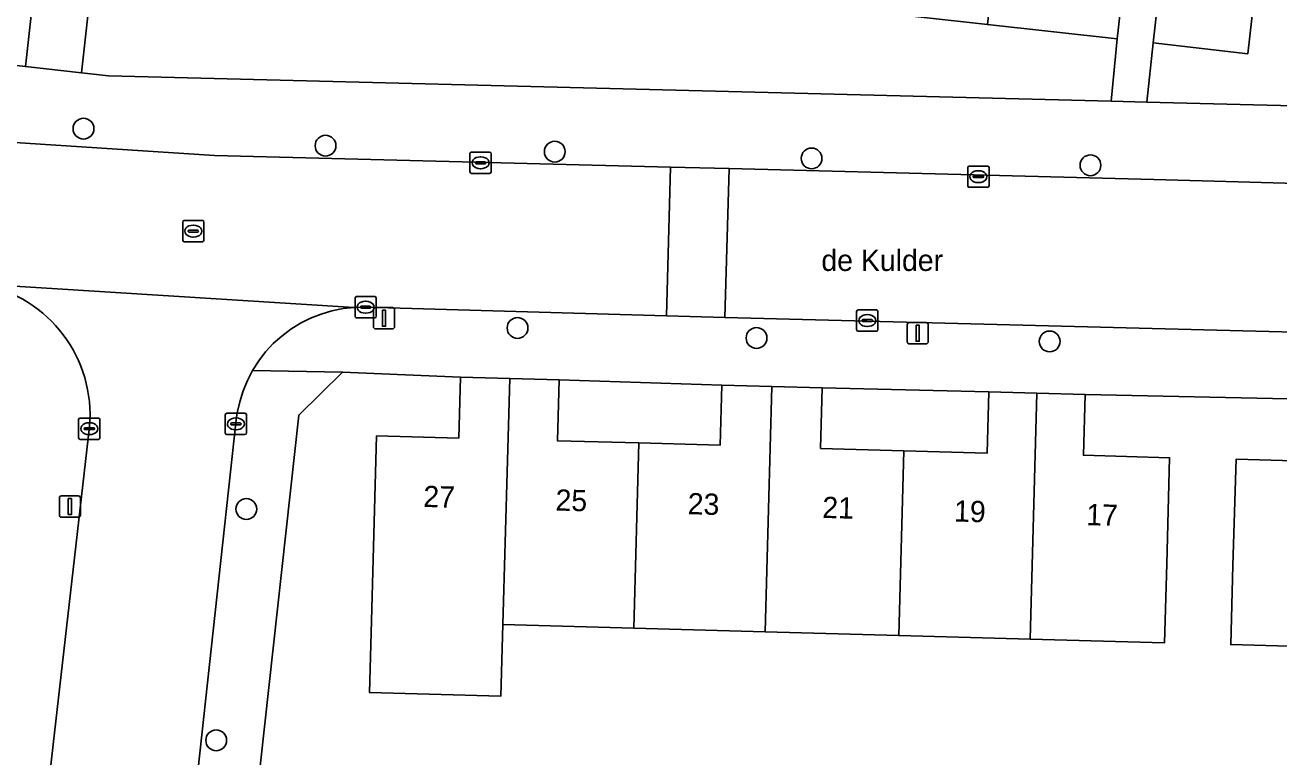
# Model space of a CAD drawing. Extents: x 162026 to 163502, y 387295 to 388169.
# Drawn here: x 162748.9 to 162807.9, y 387905.2 to 387939.6 of the extents above; entities that cross this region are included whole.
import ezdxf

# ---------------------------------------------------------------- set-up
doc = ezdxf.new("R2010")
doc.units = 0
for name, color, linetype in [('IMGEO_Boom', 7, 'Continuous'), ('IMGEO_Erf', 7, 'Continuous'), ('IMGEO_Kolk', 7, 'Continuous'), ('IMGEO_Lichtmast', 7, 'Continuous'), ('IMGEO_Openbare_ruimte_label', 7, 'Continuous'), ('IMGEO_Pand', 7, 'Continuous'), ('IMGEO_Pand_nummerreeks', 7, 'Continuous'), ('IMGEO_Rijbaan_lokaal_open', 7, 'Continuous'), ('IMGEO_Rioolput', 7, 'Continuous'), ('IMGEO_Voetpad_open', 7, 'Continuous')]:
    doc.layers.add(name, color=color, linetype=linetype)

msp = doc.modelspace()

# ---------------------------------------------------------------- linework, layer by layer
at = {"layer": 'IMGEO_Boom'}
for centre in [(162751.648, 387934.74), (162763.031, 387933.939), (162773.809, 387933.659), (162785.888, 387933.341), (162799.002, 387933.018), (162772.059, 387925.367), (162783.3, 387924.895), (162797.084, 387924.734), (162759.305, 387916.851), (162757.889, 387905.972)]:
    msp.add_circle(centre, 0.489, dxfattribs=at)
at = {"layer": 'IMGEO_Erf'}
for points in [[(162807.177, 387945.071), (162806.396, 387938.261), (162801.951, 387938.783), (162801.65, 387935.99), (162823.01, 387935.45), (162823.251, 387935.455), (162823.491, 387935.481), (162823.728, 387935.529), (162823.959, 387935.598), (162824.184, 387935.687), (162824.399, 387935.796), (162824.604, 387935.923), (162824.797, 387936.069), (162824.976, 387936.231), (162825.14, 387936.408), (162825.287, 387936.599), (162825.417, 387936.803), (162825.528, 387937.018), (162825.619, 387937.241), (162825.69, 387937.472), (162825.74, 387937.708), (162825.769, 387937.948), (162825.775, 387938.068), (162826.871, 387974.798)], [(162809.757, 387922.007), (162798.752, 387922.237), (162798.673, 387919.377), (162802.726, 387919.265), (162802.588, 387914.267), (162802.486, 387910.558), (162796.169, 387910.733), (162789.985, 387910.904), (162783.707, 387911.078), (162777.525, 387911.249), (162771.373, 387911.419), (162771.28, 387908.056), (162765.093, 387908.227), (162765.186, 387911.59), (162765.426, 387920.293), (162769.293, 387920.186), (162769.372, 387923.051), (162763.834, 387923.295), (162761.77, 387921.27), (162759.976, 387904.901)], [(162811.647, 387910.301), (162805.597, 387910.476), (162805.705, 387914.196), (162805.85, 387919.193), (162809.672, 387919.082)]]:
    msp.add_lwpolyline(points, dxfattribs=at)
for points in [[(162731.407, 387944.587), (162725.436, 387945.242), (162719.465, 387945.898), (162713.494, 387946.553), (162707.524, 387947.209), (162701.552, 387947.864), (162695.581, 387948.52), (162689.61, 387949.175), (162683.638, 387949.831), (162677.515, 387950.503), (162677.321, 387948.686), (162677.003, 387945.703), (162701.295, 387942.986), (162748.917, 387937.66), (162749.47, 387942.604), (162743.35, 387943.276), (162737.379, 387943.931)], [(162794.16, 387939.639), (162788.205, 387940.303), (162782.25, 387940.966), (162776.295, 387941.629), (162770.339, 387942.292), (162764.384, 387942.955), (162758.429, 387943.618), (162752.325, 387944.298), (162751.55, 387937.366), (162752.817, 387937.224), (162799.982, 387936.032), (162800.262, 387938.96)], [(162774.017, 387922.922), (162773.938, 387920.065), (162777.765, 387919.959), (162781.588, 387919.854), (162781.666, 387922.676)], [(162786.386, 387922.546), (162786.307, 387919.703), (162790.225, 387919.595), (162794.147, 387919.486), (162794.226, 387922.362)]]:
    msp.add_lwpolyline(points, close=True, dxfattribs=at)
at = {"layer": 'IMGEO_Kolk'}
for p, q in [((162769.821, 387932.708), (162769.821, 387933.56)), ((162769.896, 387933.634), (162770.748, 387933.634)), ((162770.08, 387933.128), (162770.08, 387933.14)), ((162770.518, 387933.091), (162770.12, 387933.091)), ((162770.123, 387933.177), (162770.521, 387933.177)), ((162770.309, 387933.414), (162770.334, 387933.414)), ((162770.564, 387933.14), (162770.564, 387933.128)), ((162770.822, 387933.56), (162770.822, 387932.708)), ((162770.748, 387932.634), (162769.896, 387932.634)), ((162770.332, 387932.854), (162770.307, 387932.854)), ((162793.23, 387932.055), (162793.23, 387932.907)), ((162793.305, 387932.981), (162794.157, 387932.981)), ((162793.532, 387932.524), (162793.93, 387932.524)), ((162793.718, 387932.761), (162793.743, 387932.761)), ((162794.231, 387932.907), (162794.231, 387932.055)), ((162794.157, 387931.981), (162793.305, 387931.981)), ((162793.489, 387932.475), (162793.489, 387932.487)), ((162793.927, 387932.438), (162793.529, 387932.438)), ((162793.741, 387932.201), (162793.716, 387932.201)), ((162793.973, 387932.487), (162793.973, 387932.475)), ((162764.416, 387925.916), (162764.416, 387926.768)), ((162764.491, 387926.842), (162765.343, 387926.842)), ((162764.904, 387926.622), (162764.929, 387926.622)), ((162765.417, 387926.768), (162765.417, 387925.916)), ((162764.675, 387926.336), (162764.675, 387926.348)), ((162765.113, 387926.299), (162764.715, 387926.299)), ((162764.718, 387926.385), (162765.116, 387926.385)), ((162764.927, 387926.062), (162764.902, 387926.062)), ((162765.159, 387926.348), (162765.159, 387926.336)), ((162788.006, 387925.288), (162788.006, 387926.14)), ((162788.081, 387926.214), (162788.933, 387926.214)), ((162789.007, 387926.14), (162789.007, 387925.288)), ((162765.343, 387925.842), (162764.491, 387925.842)), ((162788.265, 387925.708), (162788.265, 387925.72)), ((162788.703, 387925.671), (162788.305, 387925.671)), ((162788.308, 387925.757), (162788.706, 387925.757)), ((162788.517, 387925.434), (162788.492, 387925.434)), ((162788.494, 387925.994), (162788.519, 387925.994)), ((162788.749, 387925.72), (162788.749, 387925.708)), ((162788.933, 387925.214), (162788.081, 387925.214)), ((162758.389, 387921.354), (162759.241, 387921.354)), ((162751.419, 387920.202), (162751.419, 387921.054)), ((162751.494, 387921.128), (162752.346, 387921.128)), ((162751.907, 387920.908), (162751.932, 387920.908)), ((162752.42, 387921.054), (162752.42, 387920.202)), ((162758.314, 387920.428), (162758.314, 387921.28)), ((162758.573, 387920.848), (162758.573, 387920.86)), ((162759.011, 387920.811), (162758.613, 387920.811)), ((162758.616, 387920.897), (162759.014, 387920.897)), ((162758.802, 387921.134), (162758.827, 387921.134)), ((162759.057, 387920.86), (162759.057, 387920.848)), ((162759.315, 387921.28), (162759.315, 387920.428)), ((162752.346, 387920.128), (162751.494, 387920.128)), ((162751.678, 387920.622), (162751.678, 387920.634)), ((162752.116, 387920.585), (162751.718, 387920.585)), ((162751.721, 387920.671), (162752.119, 387920.671)), ((162751.93, 387920.348), (162751.905, 387920.348)), ((162752.162, 387920.634), (162752.162, 387920.622)), ((162759.241, 387920.354), (162758.389, 387920.354)), ((162758.825, 387920.574), (162758.8, 387920.574))]:
    msp.add_line(p, q, dxfattribs=at)
for points in [[(162769.821, 387932.708), (162769.821, 387933.56)], [(162769.896, 387933.634), (162770.748, 387933.634)], [(162770.822, 387933.56), (162770.822, 387932.708)], [(162770.748, 387932.634), (162769.896, 387932.634)], [(162793.23, 387932.055), (162793.23, 387932.907)], [(162793.305, 387932.981), (162794.157, 387932.981)], [(162794.231, 387932.907), (162794.231, 387932.055)], [(162794.157, 387931.981), (162793.305, 387931.981)], [(162764.416, 387925.916), (162764.416, 387926.768)], [(162764.491, 387926.842), (162765.343, 387926.842)], [(162765.417, 387926.768), (162765.417, 387925.916)], [(162788.006, 387925.288), (162788.006, 387926.14)], [(162788.081, 387926.214), (162788.933, 387926.214)], [(162789.007, 387926.14), (162789.007, 387925.288)], [(162765.343, 387925.842), (162764.491, 387925.842)], [(162788.933, 387925.214), (162788.081, 387925.214)], [(162758.389, 387921.354), (162759.241, 387921.354)], [(162751.419, 387920.202), (162751.419, 387921.054)], [(162751.494, 387921.128), (162752.346, 387921.128)], [(162752.42, 387921.054), (162752.42, 387920.202)], [(162758.314, 387920.428), (162758.314, 387921.28)], [(162759.315, 387921.28), (162759.315, 387920.428)], [(162752.346, 387920.128), (162751.494, 387920.128)], [(162759.241, 387920.354), (162758.389, 387920.354)]]:
    msp.add_lwpolyline(points, dxfattribs=at)
for centre, radius, start, end in [((162769.898, 387933.558), 0.0765, 91.55205, 178.44795), ((162769.898, 387933.558), 0.0765, 91.55205, 178.44795), ((162770.12, 387933.137), 0.0403, 85.87752, 175.75265), ((162770.117, 387933.127), 0.0366, 178.93798, 274.71019), ((162770.521, 387933.134), 0.043, 264.86636, 352.45326), ((162770.525, 387933.139), 0.0386, 1.73085, 96.63898), ((162770.746, 387933.558), 0.0765, 1.55205, 88.44795), ((162770.746, 387933.558), 0.0765, 1.55205, 88.44795), ((162769.898, 387932.71), 0.0765, 181.55205, 268.44795), ((162769.898, 387932.71), 0.0765, 181.55205, 268.44795), ((162770.746, 387932.71), 0.0765, 271.55205, 358.44795), ((162770.746, 387932.71), 0.0765, 271.55205, 358.44795), ((162793.307, 387932.905), 0.0765, 91.55205, 178.44795), ((162793.307, 387932.905), 0.0765, 91.55205, 178.44795), ((162793.529, 387932.484), 0.0403, 85.87752, 175.75265), ((162793.934, 387932.486), 0.0386, 1.73085, 96.63898), ((162794.155, 387932.905), 0.0765, 1.55205, 88.44795), ((162794.155, 387932.905), 0.0765, 1.55205, 88.44795), ((162793.307, 387932.057), 0.0765, 181.55205, 268.44795), ((162793.307, 387932.057), 0.0765, 181.55205, 268.44795), ((162793.526, 387932.474), 0.0366, 178.93798, 274.71019), ((162793.93, 387932.481), 0.043, 264.86636, 352.45326), ((162794.155, 387932.057), 0.0765, 271.55205, 358.44795), ((162794.155, 387932.057), 0.0765, 271.55205, 358.44795), ((162764.493, 387926.766), 0.0765, 91.55205, 178.44795), ((162764.493, 387926.766), 0.0765, 91.55205, 178.44795), ((162765.341, 387926.766), 0.0765, 1.55205, 88.44795), ((162765.341, 387926.766), 0.0765, 1.55205, 88.44795), ((162764.715, 387926.345), 0.0403, 85.87752, 175.75265), ((162764.712, 387926.335), 0.0366, 178.93798, 274.71019), ((162765.116, 387926.342), 0.043, 264.86636, 352.45326), ((162765.12, 387926.347), 0.0386, 1.73085, 96.63898), ((162788.083, 387926.138), 0.0765, 91.55205, 178.44795), ((162788.083, 387926.138), 0.0765, 91.55205, 178.44795), ((162788.931, 387926.138), 0.0765, 1.55205, 88.44795), ((162788.931, 387926.138), 0.0765, 1.55205, 88.44795), ((162764.493, 387925.918), 0.0765, 181.55205, 268.44795), ((162764.493, 387925.918), 0.0765, 181.55205, 268.44795), ((162765.341, 387925.918), 0.0765, 271.55205, 358.44795), ((162765.341, 387925.918), 0.0765, 271.55205, 358.44795), ((162788.305, 387925.717), 0.0403, 85.87752, 175.75265), ((162788.302, 387925.707), 0.0366, 178.93798, 274.71019), ((162788.706, 387925.714), 0.043, 264.86636, 352.45326), ((162788.71, 387925.719), 0.0386, 1.73085, 96.63898), ((162788.083, 387925.29), 0.0765, 181.55205, 268.44795), ((162788.083, 387925.29), 0.0765, 181.55205, 268.44795), ((162788.931, 387925.29), 0.0765, 271.55205, 358.44795), ((162788.931, 387925.29), 0.0765, 271.55205, 358.44795), ((162758.391, 387921.278), 0.0765, 91.55205, 178.44795), ((162758.391, 387921.278), 0.0765, 91.55205, 178.44795), ((162759.239, 387921.278), 0.0765, 1.55205, 88.44795), ((162759.239, 387921.278), 0.0765, 1.55205, 88.44795), ((162751.496, 387921.052), 0.0765, 91.55205, 178.44795), ((162751.496, 387921.052), 0.0765, 91.55205, 178.44795), ((162752.344, 387921.052), 0.0765, 1.55205, 88.44795), ((162752.344, 387921.052), 0.0765, 1.55205, 88.44795), ((162758.613, 387920.857), 0.0403, 85.87752, 175.75265), ((162758.61, 387920.847), 0.0366, 178.93798, 274.71019), ((162759.014, 387920.854), 0.043, 264.86636, 352.45326), ((162759.018, 387920.859), 0.0386, 1.73085, 96.63898), ((162751.496, 387920.204), 0.0765, 181.55205, 268.44795), ((162751.496, 387920.204), 0.0765, 181.55205, 268.44795), ((162751.718, 387920.631), 0.0403, 85.87752, 175.75265), ((162751.715, 387920.621), 0.0366, 178.93798, 274.71019), ((162752.119, 387920.628), 0.043, 264.86636, 352.45326), ((162752.123, 387920.633), 0.0386, 1.73085, 96.63898), ((162752.344, 387920.204), 0.0765, 271.55205, 358.44795), ((162752.344, 387920.204), 0.0765, 271.55205, 358.44795), ((162758.391, 387920.43), 0.0765, 181.55205, 268.44795), ((162758.391, 387920.43), 0.0765, 181.55205, 268.44795), ((162759.239, 387920.43), 0.0765, 271.55205, 358.44795), ((162759.239, 387920.43), 0.0765, 271.55205, 358.44795)]:
    msp.add_arc(centre, radius, start, end, dxfattribs=at)
for centre, major_axis, ratio, start_param, end_param in [((162770.308, 387933.134), (-0.387, 0.002), 0.722429, 4.712389, 7.853982), ((162770.333, 387933.134), (-0.39, 0.002), 0.717154, 1.570796, 4.712389), ((162793.717, 387932.481), (-0.387, 0.002), 0.722429, 4.712389, 7.853982), ((162793.742, 387932.481), (-0.39, 0.002), 0.717154, 1.570796, 4.712389), ((162764.903, 387926.342), (-0.387, 0.002), 0.722429, 4.712389, 7.853982), ((162764.928, 387926.342), (-0.39, 0.002), 0.717154, 1.570796, 4.712389), ((162788.493, 387925.714), (-0.387, 0.002), 0.722429, 4.712389, 7.853982), ((162788.518, 387925.714), (-0.39, 0.002), 0.717154, 1.570796, 4.712389), ((162751.906, 387920.628), (-0.387, 0.002), 0.722429, 4.712389, 7.853982), ((162751.931, 387920.628), (-0.39, 0.002), 0.717154, 1.570796, 4.712389), ((162758.801, 387920.854), (-0.387, 0.002), 0.722429, 4.712389, 7.853982), ((162758.826, 387920.854), (-0.39, 0.002), 0.717154, 1.570796, 4.712389)]:
    msp.add_ellipse(centre, major_axis=major_axis, ratio=ratio, start_param=start_param, end_param=end_param, dxfattribs=at)
at = {"layer": 'IMGEO_Lichtmast'}
for p, q in [((162765.284, 387925.422), (162765.284, 387926.222)), ((162765.284, 387926.222), (162765.284, 387925.422)), ((162765.384, 387926.322), (162766.174, 387926.322)), ((162766.174, 387926.322), (162765.384, 387926.322)), ((162766.274, 387926.222), (162766.274, 387925.422)), ((162766.274, 387925.422), (162766.274, 387926.222)), ((162790.383, 387924.72), (162790.383, 387925.52)), ((162790.383, 387925.52), (162790.383, 387924.72)), ((162790.483, 387925.62), (162791.273, 387925.62)), ((162791.273, 387925.62), (162790.483, 387925.62)), ((162791.373, 387925.52), (162791.373, 387924.72)), ((162791.373, 387924.72), (162791.373, 387925.52)), ((162766.174, 387925.322), (162765.384, 387925.322)), ((162765.384, 387925.322), (162766.174, 387925.322)), ((162791.273, 387924.62), (162790.483, 387924.62)), ((162790.483, 387924.62), (162791.273, 387924.62)), ((162750.512, 387916.567), (162750.512, 387917.367)), ((162750.512, 387917.367), (162750.512, 387916.567)), ((162750.612, 387917.467), (162751.402, 387917.467)), ((162751.402, 387917.467), (162750.612, 387917.467)), ((162751.502, 387917.367), (162751.502, 387916.567)), ((162751.502, 387916.567), (162751.502, 387917.367)), ((162751.402, 387916.467), (162750.612, 387916.467)), ((162750.612, 387916.467), (162751.402, 387916.467))]:
    msp.add_line(p, q, dxfattribs=at)
for points in [[(162765.704, 387926.197), (162765.854, 387926.197), (162765.854, 387925.447), (162765.704, 387925.447), (162765.704, 387926.197)], [(162790.803, 387925.495), (162790.953, 387925.495), (162790.953, 387924.745), (162790.803, 387924.745), (162790.803, 387925.495)], [(162750.932, 387917.342), (162751.082, 387917.342), (162751.082, 387916.592), (162750.932, 387916.592), (162750.932, 387917.342)]]:
    msp.add_lwpolyline(points, dxfattribs=at)
for centre, start, end in [((162765.384, 387926.222), 90, 180), ((162765.384, 387926.222), 90, 180), ((162766.174, 387926.222), 0, 90), ((162766.174, 387926.222), 360, 90), ((162765.384, 387925.422), 180, 270), ((162765.384, 387925.422), 180, 270), ((162766.174, 387925.422), 270, 0), ((162766.174, 387925.422), 270, 0), ((162790.483, 387925.52), 90, 180), ((162790.483, 387925.52), 90, 180), ((162791.273, 387925.52), 0, 90), ((162791.273, 387925.52), 360, 90), ((162790.483, 387924.72), 180, 270), ((162790.483, 387924.72), 180, 270), ((162791.273, 387924.72), 270, 0), ((162791.273, 387924.72), 270, 0), ((162750.612, 387917.367), 90, 180), ((162750.612, 387917.367), 90, 180), ((162751.402, 387917.367), 0, 90), ((162751.402, 387917.367), 360, 90), ((162750.612, 387916.567), 180, 270), ((162750.612, 387916.567), 180, 270), ((162751.402, 387916.567), 270, 0), ((162751.402, 387916.567), 270, 0)]:
    msp.add_arc(centre, 0.1, start, end, dxfattribs=at)
at = {"layer": 'IMGEO_Pand'}
for points in [[(162800.816, 387943.93), (162801.164, 387947.056), (162801.501, 387950.085), (162795.402, 387950.764), (162795.064, 387947.735), (162794.16, 387939.639), (162800.262, 387938.96)], [(162807.177, 387945.071), (162811.045, 387944.632), (162811.338, 387947.116), (162810.51, 387947.214), (162807.463, 387947.566), (162803.002, 387948.084), (162801.951, 387938.783), (162806.396, 387938.261)], [(162771.692, 387922.987), (162769.372, 387923.051), (162769.293, 387920.186), (162765.426, 387920.293), (162765.186, 387911.59), (162765.093, 387908.227), (162771.28, 387908.056), (162771.373, 387911.419)], [(162771.692, 387922.987), (162771.373, 387911.419), (162777.525, 387911.249), (162777.765, 387919.959), (162773.938, 387920.065), (162774.017, 387922.922)], [(162781.666, 387922.676), (162781.588, 387919.854), (162777.765, 387919.959), (162777.525, 387911.249), (162783.707, 387911.078), (162784.025, 387922.611)], [(162784.025, 387922.611), (162783.707, 387911.078), (162789.985, 387910.904), (162790.225, 387919.595), (162786.307, 387919.703), (162786.386, 387922.546)], [(162794.226, 387922.362), (162794.147, 387919.486), (162790.225, 387919.595), (162789.985, 387910.904), (162796.169, 387910.733), (162796.488, 387922.3)], [(162796.488, 387922.3), (162796.169, 387910.733), (162802.486, 387910.558), (162802.588, 387914.267), (162802.726, 387919.265), (162798.673, 387919.377), (162798.752, 387922.237)], [(162809.757, 387922.007), (162809.672, 387919.082), (162805.85, 387919.193), (162805.705, 387914.196), (162805.597, 387910.476), (162811.647, 387910.301), (162811.985, 387921.943)]]:
    msp.add_lwpolyline(points, close=True, dxfattribs=at)
at = {"layer": 'IMGEO_Rijbaan_lokaal_open'}
for points in [[(162779.258, 387932.931), (162757.807, 387933.481), (162748.181, 387934.106), (162703.67, 387938.989), (162702.555, 387939.115), (162701.434, 387939.142), (162701.002, 387939.113), (162700.315, 387939.068), (162699.207, 387938.894), (162698.728, 387938.787), (162697.65, 387938.473), (162696.605, 387938.063), (162695.6, 387937.562), (162694.645, 387936.973), (162693.745, 387936.301), (162692.91, 387935.552), (162692.244, 387934.846), (162691.611, 387934.059), (162691.555, 387933.983), (162691.5, 387933.907)], [(162703.184, 387932.302), (162704.929, 387932.124), (162746.359, 387927.486), (162746.89, 387927.426), (162764.381, 387926.333), (162764.914, 387926.343), (162779.06, 387925.943), (162779.258, 387932.931)], [(162758.834, 387921.041), (162758.88, 387921.375), (162758.992, 387921.895), (162759.15, 387922.404), (162759.352, 387922.897), (162759.598, 387923.369), (162759.885, 387923.818), (162760.211, 387924.24), (162760.573, 387924.63), (162760.968, 387924.987), (162761.394, 387925.307), (162761.847, 387925.587), (162762.323, 387925.826), (162762.819, 387926.022), (162763.33, 387926.172), (162763.852, 387926.276), (162764.381, 387926.333), (162746.89, 387927.426)], [(162751.932, 387920.726), (162749.637, 387900.7), (162743.084, 387841.809)], [(162749.595, 387839.688), (162755.144, 387887.193), (162756.859, 387902.926), (162758.834, 387921.041)]]:
    msp.add_lwpolyline(points, dxfattribs=at)
for points in [[(162781.809, 387925.865), (162782.007, 387932.861), (162779.258, 387932.931), (162779.06, 387925.943)], [(162805.944, 387932.247), (162801.986, 387932.348), (162782.007, 387932.861), (162781.809, 387925.865), (162846.979, 387924.184), (162853.227, 387924.006), (162853.423, 387930.906), (162835.151, 387931.444), (162826.542, 387931.671), (162819.724, 387931.849)]]:
    msp.add_lwpolyline(points, close=True, dxfattribs=at)
msp.add_arc((162745.685, 387921.272), 6.271, 355.00524, 78.92041, dxfattribs=at)
at = {"layer": 'IMGEO_Rioolput'}
for p, q in [((162756.311, 387929.495), (162756.311, 387930.347)), ((162756.386, 387930.421), (162757.238, 387930.421)), ((162756.799, 387930.201), (162756.824, 387930.201)), ((162757.312, 387930.347), (162757.312, 387929.495)), ((162756.57, 387929.915), (162756.57, 387929.927)), ((162757.008, 387929.878), (162756.61, 387929.878)), ((162756.613, 387929.964), (162757.011, 387929.964)), ((162756.822, 387929.641), (162756.797, 387929.641)), ((162757.054, 387929.927), (162757.054, 387929.915)), ((162757.238, 387929.421), (162756.386, 387929.421))]:
    msp.add_line(p, q, dxfattribs=at)
for points in [[(162756.311, 387929.495), (162756.311, 387930.347)], [(162756.386, 387930.421), (162757.238, 387930.421)], [(162757.312, 387930.347), (162757.312, 387929.495)], [(162757.238, 387929.421), (162756.386, 387929.421)]]:
    msp.add_lwpolyline(points, dxfattribs=at)
for centre, radius, start, end in [((162756.388, 387930.345), 0.0765, 91.55205, 178.44795), ((162756.388, 387930.345), 0.0765, 91.55205, 178.44795), ((162757.236, 387930.345), 0.0765, 1.55205, 88.44795), ((162757.236, 387930.345), 0.0765, 1.55205, 88.44795), ((162756.61, 387929.924), 0.0403, 85.87752, 175.75265), ((162756.607, 387929.914), 0.0366, 178.93798, 274.71019), ((162757.011, 387929.921), 0.043, 264.86636, 352.45326), ((162757.015, 387929.926), 0.0386, 1.73085, 96.63898), ((162756.388, 387929.497), 0.0765, 181.55205, 268.44795), ((162756.388, 387929.497), 0.0765, 181.55205, 268.44795), ((162757.236, 387929.497), 0.0765, 271.55205, 358.44795), ((162757.236, 387929.497), 0.0765, 271.55205, 358.44795)]:
    msp.add_arc(centre, radius, start, end, dxfattribs=at)
for centre, major_axis, ratio, start_param, end_param in [((162756.798, 387929.921), (-0.387, 0.002), 0.722429, 4.712389, 7.853982), ((162756.823, 387929.921), (-0.39, 0.002), 0.717154, 1.570796, 4.712389)]:
    msp.add_ellipse(centre, major_axis=major_axis, ratio=ratio, start_param=start_param, end_param=end_param, dxfattribs=at)
at = {"layer": 'IMGEO_Voetpad_open'}
for points in [[(162800.816, 387943.93), (162800.262, 387938.96), (162799.982, 387936.032), (162801.65, 387935.99), (162801.951, 387938.783), (162803.002, 387948.084)], [(162749.47, 387942.604), (162748.917, 387937.66), (162751.55, 387937.366), (162752.325, 387944.298)], [(162846.979, 387924.184), (162781.809, 387925.865), (162779.06, 387925.943), (162764.914, 387926.343), (162764.381, 387926.333), (162763.852, 387926.276), (162763.33, 387926.172), (162762.819, 387926.022), (162762.323, 387925.826), (162761.847, 387925.587), (162761.394, 387925.307), (162760.968, 387924.987), (162760.573, 387924.63), (162760.211, 387924.24), (162759.885, 387923.818), (162759.598, 387923.369), (162763.834, 387923.295), (162769.372, 387923.051), (162771.692, 387922.987), (162774.017, 387922.922), (162781.666, 387922.676), (162784.025, 387922.611), (162786.386, 387922.546), (162794.226, 387922.362), (162796.488, 387922.3), (162798.752, 387922.237), (162809.757, 387922.007)], [(162685.07, 387837.179), (162684.509, 387832.018), (162746.73, 387825.115), (162748.292, 387824.942), (162751.177, 387824.622), (162751.726, 387829.62), (162752.386, 387836.029), (162752.605, 387837.669), (162758.024, 387887.1), (162759.376, 387899.43), (162759.976, 387904.901), (162761.77, 387921.27), (162763.834, 387923.295), (162759.598, 387923.369), (162759.352, 387922.897), (162759.15, 387922.404), (162758.992, 387921.895), (162758.88, 387921.375), (162758.834, 387921.041), (162756.859, 387902.926), (162755.144, 387887.193), (162749.595, 387839.688)], [(162743.084, 387841.809), (162749.637, 387900.7), (162751.932, 387920.726)]]:
    msp.add_lwpolyline(points, dxfattribs=at)
msp.add_lwpolyline([(162752.817, 387937.224), (162751.55, 387937.366), (162748.917, 387937.66), (162701.295, 387942.986), (162702.555, 387939.115), (162703.67, 387938.989), (162748.181, 387934.106), (162757.807, 387933.481), (162779.258, 387932.931), (162782.007, 387932.861), (162801.986, 387932.348), (162805.944, 387932.247), (162819.724, 387931.849), (162826.542, 387931.671), (162826.579, 387932.752), (162827.471, 387935.166), (162823.01, 387935.45), (162801.65, 387935.99), (162799.982, 387936.032)], close=True, dxfattribs=at)
msp.add_arc((162745.685, 387921.272), 6.271, 355.00524, 78.92041, dxfattribs=at)

# ---------------------------------------------------------------- texts
at = {"layer": 'IMGEO_Openbare_ruimte_label'}
msp.add_text('de Kulder', height=1, dxfattribs=at).set_placement((162786.347, 387928.047))
at = {"layer": 'IMGEO_Pand_nummerreeks'}
for s, rotation, p in [('27', 358.41864, (162767.617, 387916.95)), ('25', 358.42131, (162773.834, 387916.78)), ('23', 358.42131, (162780.051, 387916.609)), ('21', 358.42131, (162786.38, 387916.434)), ('19', 358.42131, (162792.575, 387916.264)), ('17', 358.42131, (162798.792, 387916.093))]:
    msp.add_text(s, height=1, rotation=rotation, dxfattribs=at).set_placement(p)

doc.saveas('drawing.dxf')
